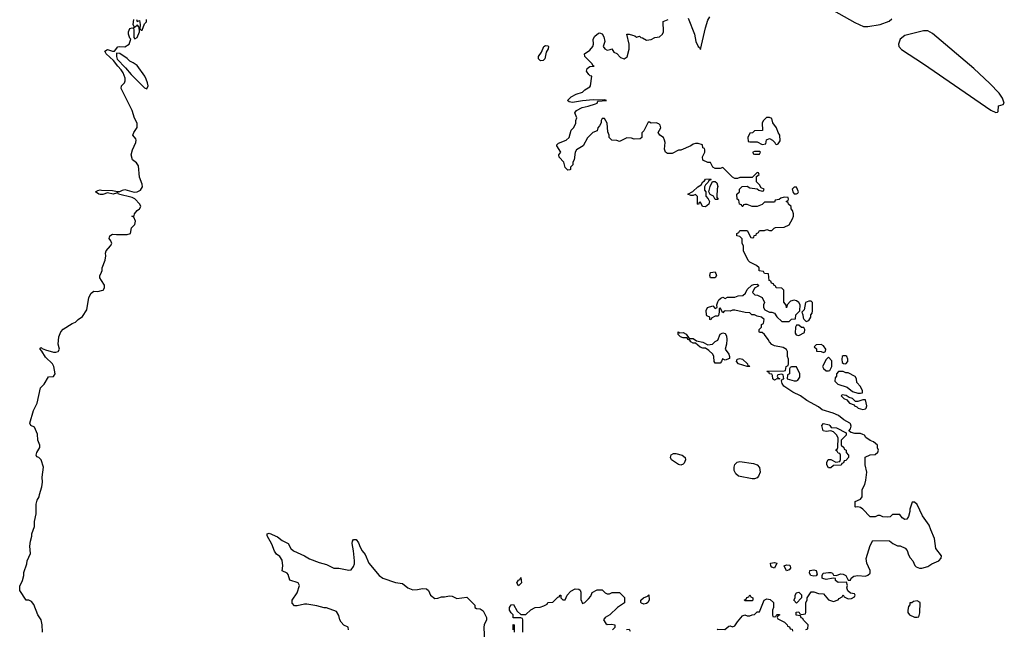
# Model space of a CAD drawing. Header units: inches. Extents: x 2106670 to 2322961, y 36024 to 224899.
# Tile 271 of 281: x 2279335 to 2287339, y 180253 to 185208. Entities that reach past the tile are written whole.
import ezdxf

# ---------------------------------------------------------------- set-up
doc = ezdxf.new("R2010")
doc.units = ezdxf.units.IN
doc.header["$MEASUREMENT"] = 0
doc.layers.add('C2178', color=7, linetype='Continuous')
doc.layers.add('C2188', color=7, linetype='Continuous')

msp = doc.modelspace()

# ---------------------------------------------------------------- linework, layer by layer
at = {"layer": 'C2178', "color": 5, "elevation": 60}
for points in [[(2280000, 183787), (2279990, 183786.5), (2279978, 183790), (2279952.3, 183810), (2279970, 183820.3), (2279990, 183824), (2280000, 183823.6)], [(2280000, 183088.6), (2279986, 183110), (2279987.3, 183127.3), (2280000, 183156.3)], [(2279522, 180230), (2279519, 180290), (2279509.1, 180329.1), (2279482, 180370), (2279450, 180455.3), (2279430, 180479), (2279410, 180489), (2279388.7, 180490), (2279335.3, 180570), (2279336.4, 180603.6), (2279358, 180650), (2279368.7, 180690), (2279370, 180714), (2279394.6, 180785.4), (2279395.3, 180810), (2279422, 180870), (2279418, 180930), (2279422, 180970), (2279435.3, 181010), (2279435.3, 181030), (2279455.3, 181090), (2279455.3, 181130), (2279468.4, 181191.6), (2279468, 181270), (2279478, 181302), (2279494, 181330), (2279495.3, 181350), (2279515.3, 181410), (2279522, 181450), (2279518, 181490), (2279529, 181570), (2279509, 181630), (2279490, 181649), (2279474.6, 181654.6), (2279469.1, 181669.1), (2279474.5, 181690), (2279498, 181730), (2279498.6, 181738.6), (2279499, 181750), (2279482, 181790), (2279480.4, 181840.4), (2279455.3, 181895.3), (2279426, 181910), (2279418, 181930), (2279448.4, 182031.6), (2279478, 182090), (2279504.7, 182215.3), (2279535.5, 182244.5), (2279570, 182304.7), (2279610, 182306.8), (2279622.7, 182330), (2279611.6, 182390), (2279602, 182410), (2279545.1, 182465.1), (2279515.1, 182515.1), (2279501.2, 182530), (2279501.2, 182538.8), (2279510, 182544.7), (2279516.8, 182536.8), (2279544.9, 182524.9), (2279610, 182506.4), (2279630, 182504.9), (2279648, 182510), (2279659, 182530), (2279649, 182570), (2279654, 182630), (2279670, 182672), (2279690, 182692), (2279761.5, 182738.5), (2279790, 182750.8), (2279810, 182770.8), (2279845.2, 182794.8), (2279881.2, 182850), (2279897.2, 182950), (2279915.5, 182984.5), (2279939, 183001), (2279970, 182998.8), (2280000, 183006.4)]]:
    msp.add_lwpolyline(points, dxfattribs=at)
at = {"layer": 'C2188', "color": 5}
for points, elevation in [([(2284770, 185221), (2284820.9, 185090), (2284830.5, 185030), (2284850, 184991), (2284862, 184982), (2284870, 184964.7), (2284910, 185141), (2284930, 185204.7), (2284945.2, 185230)], 40), ([(2285950, 185282.6), (2286124.7, 185184.7), (2286193.6, 185153.6), (2286230, 185152.9), (2286330, 185168.1), (2286403.9, 185196.1), (2286423.9, 185216.1)], 40), ([(2280000, 183823.6), (2280090, 183819.5), (2280130, 183810.3), (2280150, 183812), (2280170, 183823.7), (2280190, 183827.6), (2280266.8, 183806.8), (2280290, 183808.5), (2280316.4, 183823.6), (2280333, 183850), (2280330.7, 183870), (2280308.8, 183928.9), (2280300.5, 184020.5), (2280284.6, 184044.6), (2280253.6, 184070), (2280242, 184110), (2280251.4, 184150), (2280279.5, 184210), (2280282.7, 184230), (2280279.5, 184239.5), (2280255.3, 184270), (2280262, 184290), (2280289.3, 184330.7), (2280290, 184366), (2280268, 184408), (2280250, 184469.5), (2280161.1, 184650), (2280164.2, 184670), (2280186.1, 184693.9), (2280194, 184710), (2280193.2, 184733.2), (2280176.9, 184776.9), (2280160.4, 184800.4), (2280131.8, 184830), (2280097.4, 184877.4), (2280039.5, 184930), (2280026.8, 184953.2), (2280050, 184966), (2280090, 184952), (2280107.3, 184952.7), (2280133.6, 184986.4), (2280149.5, 184990.5), (2280190, 184988), (2280224, 185010), (2280238, 185050), (2280230, 185058), (2280219.3, 185090), (2280219.3, 185110), (2280230, 185136), (2280250, 185142), (2280259.6, 185139.6), (2280263.6, 185123.6), (2280262, 185062), (2280270, 185052), (2280290, 185062), (2280308, 185110), (2280307.3, 185147.3), (2280290, 185166), (2280283.6, 185156.4), (2280262, 185142), (2280266, 185150), (2280259, 185170), (2280263.7, 185210)], 60), ([(2280284.7, 185210), (2280290, 185194), (2280310, 185202), (2280316, 185170), (2280312.7, 185132.7), (2280322, 185122), (2280330, 185122), (2280350, 185174), (2280366, 185190), (2280366, 185210)], 60), ([(2285727.3, 180252.7), (2285742, 180258), (2285746, 180290), (2285707.3, 180327.3), (2285702, 180342), (2285687.3, 180347.3), (2285682, 180362), (2285647.3, 180367.3), (2285647.3, 180392.7), (2285670, 180394), (2285678, 180378), (2285690, 180374), (2285722, 180378), (2285726, 180390), (2285726, 180470), (2285738, 180490), (2285738, 180510), (2285770, 180558), (2285790, 180558), (2285830, 180544.7), (2285870, 180542), (2285910, 180492), (2285950, 180478), (2285988.4, 180491.6), (2285996.4, 180503.6), (2286022, 180518), (2286030, 180534), (2286038, 180518), (2286070, 180502), (2286096.4, 180503.6), (2286122, 180518), (2286126, 180530), (2286122, 180542), (2286088.4, 180548.4), (2286067.3, 180567.3), (2286058, 180590), (2286066, 180610), (2286056.4, 180636.4), (2285990, 180634), (2285968, 180650), (2285966, 180666), (2285948, 180668), (2285890, 180659), (2285865.2, 180665.2), (2285858, 180670), (2285858, 180690), (2285868, 180710), (2285910, 180716.3), (2285930, 180714), (2285942, 180710), (2285952, 180692), (2285971.6, 180691.6), (2286010, 180704), (2286030, 180702), (2286051.3, 180690), (2286070, 180654), (2286090, 180654), (2286094, 180670), (2286115.5, 180684.5), (2286150, 180691), (2286210, 180686), (2286230, 180692), (2286248, 180710), (2286248, 180730), (2286222, 180790), (2286215.3, 180830), (2286250, 180934), (2286270, 180974), (2286407.3, 180972.7), (2286434, 180950), (2286470, 180932), (2286491.6, 180931.6), (2286532.7, 180912.7), (2286550, 180894), (2286559.8, 180859.8), (2286574.4, 180834.4), (2286596, 180810), (2286611.2, 180771.1), (2286622, 180762), (2286650, 180751.3), (2286670, 180751), (2286716.5, 180763.5), (2286750, 180784.7), (2286806, 180810), (2286827.3, 180832.7), (2286828, 180850), (2286784, 180910), (2286772.3, 180990), (2286741, 181061), (2286730, 181099), (2286675.5, 181175.5), (2286630, 181268.7), (2286610, 181288), (2286590, 181286), (2286571.3, 181230), (2286571.3, 181210), (2286562, 181170), (2286547.3, 181147.3), (2286530, 181146), (2286510, 181158), (2286490, 181186), (2286430, 181186), (2286411.6, 181168.4), (2286390, 181166), (2286352.7, 181167.3), (2286330, 181178), (2286310, 181178), (2286290, 181168), (2286250, 181168), (2286190, 181229), (2286170, 181242), (2286150, 181248), (2286130, 181246), (2286126, 181250), (2286127.3, 181292.7), (2286170, 181311.3), (2286184, 181330), (2286184, 181390), (2286205.2, 181430), (2286213.6, 181466.4), (2286221.2, 181530), (2286209.1, 181590.9), (2286208.4, 181651.6), (2286250, 181672), (2286290, 181674), (2286310, 181694), (2286318, 181710), (2286308.4, 181728.4), (2286308, 181750), (2286277.2, 181777.2), (2286249.1, 181789.1), (2286213.2, 181813.2), (2286202, 181830), (2286190, 181837.2), (2286170, 181845.2), (2286124, 181844), (2286093.6, 181853.6), (2286082, 181862), (2286078, 181870), (2286090, 181882), (2286094.8, 181905.2), (2286090, 181922), (2286084, 181930), (2286035.8, 181955.8), (2285992.8, 181990), (2285949, 182010), (2285858, 182038), (2285830, 182062), (2285733.4, 182113.4), (2285682, 182150), (2285620.5, 182180.5), (2285548.1, 182228.1), (2285532.7, 182250), (2285527.3, 182272.7), (2285534.6, 182285.4), (2285546, 182290), (2285542, 182322), (2285530, 182326), (2285498, 182322), (2285494, 182310), (2285498, 182298), (2285512.7, 182292.7), (2285512.7, 182287.3), (2285490, 182288), (2285470, 182278), (2285463.1, 182283.1), (2285458, 182290), (2285456.4, 182316.4), (2285450, 182326), (2285430, 182328.7), (2285426, 182346), (2285414, 182346), (2285408.4, 182351.6), (2285550, 182354), (2285562, 182358), (2285566, 182390), (2285582, 182398), (2285586, 182410), (2285586, 182450), (2285578, 182470), (2285578, 182510), (2285568.4, 182528.4), (2285543.1, 182543.1), (2285470, 182557.2), (2285450, 182569), (2285429.5, 182589.5), (2285421.2, 182610), (2285390, 182648.7), (2285370, 182666), (2285350, 182666), (2285346, 182670), (2285346, 182690), (2285366, 182710), (2285366, 182730), (2285382, 182738), (2285386, 182770), (2285366, 182790), (2285330, 182798), (2285310, 182808), (2285288.4, 182808.4), (2285270, 182826), (2285232.7, 182827.3), (2285150, 182848), (2285130, 182848), (2285110, 182838), (2285070, 182842), (2285061, 182839), (2285050, 182826), (2285030, 182866), (2285022, 182858), (2285022, 182830), (2285015.3, 182804.7), (2285010, 182798), (2284990, 182798), (2284958, 182782), (2284952.7, 182767.3), (2284946, 182770), (2284946, 182790), (2284922, 182802), (2284918, 182810), (2284916.4, 182843.6), (2284926, 182870), (2284970, 182882), (2284990, 182862), (2285006, 182870), (2285002, 182890), (2285010, 182914), (2285018, 182930), (2285034.6, 182945.4), (2285050, 182952), (2285070, 182942), (2285090, 182952), (2285150, 182952), (2285176.4, 182963.6), (2285212.9, 182967.1), (2285234.6, 182985.4), (2285250, 183014), (2285286, 183050), (2285303.1, 183056.9), (2285330, 183058), (2285342, 183050), (2285338, 183042), (2285310, 183026), (2285292, 182990), (2285311.3, 182971.3), (2285334, 182970), (2285372, 182950), (2285391.3, 182910), (2285382, 182890), (2285382, 182870), (2285394, 182850), (2285430, 182831.3), (2285450, 182831.3), (2285470, 182822), (2285490, 182794), (2285530, 182754), (2285590, 182754), (2285610, 182774), (2285642, 182778), (2285646, 182810), (2285678, 182842), (2285679, 182890), (2285669.3, 182909.3), (2285650, 182924), (2285630, 182929), (2285601, 182919), (2285574, 182890), (2285570, 182866), (2285567.3, 182887.3), (2285547.3, 182912.7), (2285546, 183010), (2285530, 183026), (2285486, 183030), (2285482, 183042), (2285467.3, 183047.3), (2285462, 183062), (2285447.3, 183067.3), (2285442, 183082), (2285427.3, 183087.3), (2285422, 183142), (2285390, 183146), (2285382, 183162), (2285347.3, 183167.3), (2285346, 183190), (2285326, 183210), (2285270, 183238), (2285258, 183250), (2285218, 183330), (2285218, 183370), (2285208.7, 183390), (2285207.3, 183427.3), (2285190, 183446), (2285166, 183450), (2285166, 183470), (2285182, 183478), (2285190, 183494), (2285250, 183494), (2285278, 183438), (2285290, 183434), (2285302, 183438), (2285307.3, 183452.7), (2285322, 183458), (2285326, 183470), (2285342, 183478), (2285350, 183494), (2285390, 183494), (2285410, 183502), (2285430, 183494), (2285450, 183494), (2285467.3, 183512.7), (2285480.4, 183519.6), (2285550, 183522), (2285590, 183542), (2285618, 183590), (2285626, 183610), (2285626, 183630), (2285616.4, 183656.4), (2285606, 183670), (2285606, 183690), (2285586, 183710), (2285582, 183722), (2285566, 183730), (2285582, 183738), (2285586, 183750), (2285582, 183762), (2285550, 183766), (2285523.6, 183756.4), (2285510, 183746), (2285478, 183742), (2285470, 183726), (2285390, 183726), (2285370, 183706), (2285331.2, 183688.9), (2285288.8, 183688.9), (2285250, 183706), (2285230, 183706), (2285218, 183702), (2285214, 183690), (2285208.4, 183688.4), (2285202, 183702), (2285186, 183710), (2285182, 183742), (2285168.4, 183748.4), (2285166, 183790), (2285186, 183810), (2285186, 183830), (2285207.3, 183852.7), (2285250, 183854), (2285270, 183842), (2285330, 183834), (2285343.6, 183823.6), (2285370, 183814), (2285382, 183818), (2285386, 183830), (2285362, 183842), (2285350, 183866), (2285326, 183890), (2285326, 183934), (2285346, 183950), (2285342, 183962), (2285330, 183966), (2285290, 183926), (2285190, 183926), (2285170, 183918), (2285150, 183918), (2285128.8, 183928.9), (2285050, 184006), (2285030, 183998), (2284990, 183998), (2284968.7, 184008.7), (2284950, 184046), (2284930, 184048), (2284890, 184066), (2284886.6, 184093.4), (2284906, 184130), (2284906, 184150), (2284902, 184162), (2284890, 184166), (2284886, 184190), (2284850, 184202), (2284830, 184202), (2284810, 184195.3), (2284790, 184182), (2284711.2, 184148.9), (2284690, 184148), (2284639.6, 184120.4), (2284600.4, 184120.4), (2284586, 184130), (2284576.4, 184156.4), (2284582, 184210), (2284578, 184230), (2284568, 184250), (2284538, 184270), (2284526, 184290), (2284548, 184330), (2284542, 184350), (2284530, 184362), (2284510, 184368.7), (2284470, 184366), (2284456.4, 184376.4), (2284445.4, 184374.6), (2284410, 184306), (2284392.7, 184287.3), (2284392, 184250), (2284379.6, 184240.4), (2284330, 184238), (2284310, 184246), (2284270, 184248), (2284210, 184218), (2284190, 184226), (2284148.4, 184228.4), (2284126, 184250), (2284126, 184270), (2284116.4, 184296.4), (2284110, 184366), (2284090, 184406), (2284070, 184406), (2284062, 184390), (2284062, 184370), (2284050, 184346), (2284034, 184330), (2284030, 184306), (2283994, 184290), (2283951.6, 184248.4), (2283916.9, 184183.1), (2283862, 184150), (2283852, 184130), (2283842, 184070), (2283831.3, 184050), (2283831.2, 184028.9), (2283814, 184010), (2283814, 183990), (2283807.3, 183987.3), (2283790, 183986), (2283770, 184006), (2283758, 184050), (2283722, 184090), (2283718, 184110), (2283734, 184130), (2283702, 184182), (2283702, 184190), (2283716.5, 184203.5), (2283778, 184230), (2283802, 184250), (2283818, 184310), (2283838, 184330), (2283856.4, 184363.6), (2283855.3, 184390), (2283864, 184410), (2283848, 184450), (2283861.2, 184470), (2283906.6, 184493.4), (2283956.1, 184503.9), (2284016.1, 184523.9), (2284029, 184530), (2284035.3, 184544.7), (2284106, 184550), (2284090, 184555.3), (2284030, 184553.2), (2283997.5, 184557.5), (2283910, 184549.4), (2283830, 184536), (2283801.5, 184541.5), (2283789.2, 184550), (2283819, 184581), (2283858, 184602), (2283910, 184618), (2283930, 184638), (2283970, 184662), (2283975.3, 184670), (2283986, 184750), (2283972.9, 184752.9), (2283962, 184762), (2283944, 184790), (2283949.3, 184810.7), (2283959.3, 184820.7), (2283970, 184826.8), (2284006, 184830), (2283994.6, 184834.6), (2283989, 184850), (2283928.7, 184910), (2283928, 184930), (2283970, 184961), (2283994, 184990), (2283999, 185010), (2283998, 185050), (2284010, 185074), (2284040.4, 185099.6), (2284050, 185102), (2284070, 185092), (2284084.7, 185070), (2284092, 185030), (2284078, 184990), (2284092, 184970), (2284110, 184961), (2284135.3, 184964.7), (2284150, 184972), (2284165.4, 184945.4), (2284190, 184932), (2284220.7, 184900.7), (2284250, 184890.8), (2284273.4, 184906.6), (2284289.3, 184969.3), (2284289.2, 185010), (2284270, 185091.3), (2284290.9, 185090.9), (2284318, 185082), (2284336, 185076), (2284350, 185064.7), (2284374, 185074), (2284383.6, 185063.6), (2284399.6, 185059.6), (2284430, 185041), (2284470, 185046), (2284498, 185062), (2284535.3, 185070), (2284561.2, 185090), (2284569.3, 185110), (2284567.3, 185192.7), (2284606, 185210)], 40), ([(2280000, 183156.3), (2280006, 183170), (2280006, 183190), (2280030, 183254), (2280034.5, 183290), (2280032, 183310), (2280037, 183330), (2280074, 183370), (2280083.7, 183390), (2280077.2, 183410), (2280064, 183430), (2280069.3, 183450), (2280090, 183466), (2280121.4, 183461.4), (2280210, 183460.9), (2280237, 183470), (2280243.2, 183516.8), (2280270, 183544.7), (2280276, 183570), (2280262, 183602), (2280248, 183610), (2280266, 183614), (2280268, 183630), (2280290, 183658), (2280309.1, 183670.9), (2280319, 183690), (2280312.3, 183710), (2280272, 183752), (2280250, 183764.1), (2280138, 183790), (2280130, 183806), (2280122, 183798), (2280094, 183790), (2280050, 183799.6), (2280012.3, 183787.7), (2280000, 183787)], 60), ([(2280000, 183006.4), (2280014, 183010), (2280025.2, 183030), (2280025.2, 183050), (2280000, 183088.6)], 60), ([(2282008, 180250), (2282006, 180270), (2281970, 180288), (2281948, 180310), (2281938, 180330), (2281930, 180366), (2281910, 180398), (2281830, 180428.7), (2281810, 180429), (2281750, 180445.2), (2281670, 180457.2), (2281650, 180457.2), (2281590, 180444), (2281570, 180445.2), (2281550, 180465.2), (2281549.5, 180490), (2281590.9, 180549.1), (2281609.2, 180610), (2281599, 180630), (2281532.3, 180652.3), (2281518.7, 180698.7), (2281509.5, 180709.5), (2281469.6, 180729.6), (2281473.3, 180770), (2281470, 180814), (2281450, 180846), (2281424.1, 180864.1), (2281407.2, 180887.2), (2281385.1, 180945.1), (2281347.3, 181012.7), (2281346, 181030), (2281364.7, 181035.3), (2281430, 181006), (2281470, 180974.9), (2281518.8, 180950), (2281539.1, 180910), (2281562, 180890), (2281650.4, 180850.4), (2281690, 180826.8), (2281770, 180796), (2281830, 180781), (2281890, 180750.8), (2281930, 180750.8), (2282010, 180734.8), (2282030, 180736), (2282050, 180764.7), (2282055.8, 180784.2), (2282058, 180810), (2282049.5, 180890), (2282037.6, 180950), (2282040.7, 180970), (2282050, 180984), (2282070, 180982), (2282090, 180957.3), (2282102, 180922), (2282119.3, 180890), (2282142.5, 180862.5), (2282174.9, 180790), (2282257.3, 180690), (2282288.6, 180668.6), (2282390, 180634.8), (2282446.4, 180626.4), (2282490.7, 180590.7), (2282530, 180574.8), (2282570, 180576), (2282610, 180586), (2282642, 180582), (2282658, 180570), (2282676, 180530), (2282710, 180504), (2282733.6, 180506.4), (2282763.1, 180516.9), (2282790, 180516), (2282830, 180524.7), (2282850, 180522), (2282890, 180504.7), (2282970, 180514), (2283034, 180450), (2283034, 180430), (2283050, 180422), (2283079.6, 180419.6), (2283103.6, 180403.6), (2283130.8, 180350), (2283131, 180330), (2283111, 180290), (2283107.3, 180270), (2283113, 180150)], 40), ([(2283426, 180230), (2283426, 180330), (2283422, 180342), (2283410, 180346), (2283347.3, 180347.3), (2283346, 180370), (2283330, 180386), (2283318, 180410), (2283318, 180430), (2283330, 180452), (2283350, 180454), (2283379.6, 180399.6), (2283410, 180374), (2283450, 180374), (2283490, 180412), (2283526, 180430), (2283567.3, 180432.7), (2283596.4, 180443.6), (2283622, 180458), (2283628.4, 180471.6), (2283670, 180474), (2283710, 180514), (2283722, 180518), (2283728.4, 180531.6), (2283734, 180530), (2283734, 180510), (2283750, 180494), (2283770, 180494), (2283786, 180530), (2283816.4, 180563.6), (2283850, 180582), (2283879.6, 180579.6), (2283891.6, 180571.6), (2283896, 180556), (2283896, 180496), (2283910, 180462), (2283930, 180472), (2283959.1, 180500.9), (2283977, 180523), (2283990, 180552), (2284030, 180574), (2284070, 180574), (2284094, 180550), (2284110, 180542), (2284130, 180542), (2284151.6, 180551.6), (2284210, 180552), (2284251.2, 180511.1), (2284251.2, 180468.9), (2284194, 180430), (2284134, 180370), (2284094, 180350), (2284082, 180330), (2284099.6, 180299.6), (2284110, 180292), (2284150, 180294), (2284174, 180290), (2284172.7, 180267.3), (2284154, 180250)], 40), ([(2285006, 180250), (2285010, 180254), (2285067.3, 180252.7), (2285100.4, 180279.6), (2285110, 180282), (2285130, 180274), (2285150, 180282), (2285170, 180314), (2285210, 180362), (2285230, 180371.3), (2285250, 180362), (2285270, 180362), (2285290, 180372), (2285310, 180374), (2285330, 180394), (2285350, 180394), (2285386, 180490), (2285410, 180502), (2285435.3, 180495.3), (2285462, 180470), (2285462, 180430), (2285454, 180410), (2285454, 180370), (2285458, 180358), (2285470, 180354), (2285482, 180358), (2285490, 180374), (2285512.7, 180372.7), (2285512.7, 180367.3), (2285498, 180362), (2285494, 180350), (2285498, 180338), (2285551.3, 180311.3), (2285574, 180290), (2285578, 180278), (2285592.7, 180272.7), (2285598, 180258), (2285614, 180254), (2285618, 180238)], 40), ([(2283346, 180250), (2283347.3, 180292.7), (2283354, 180290), (2283354, 180230)], 40), ([(2284267.3, 180252.7), (2284290, 180254), (2284298, 180238)], 40)]:
    msp.add_lwpolyline(points, dxfattribs=dict(at, elevation=elevation))
for points, elevation in [([(2286682.1, 185117.9), (2286530, 185078.2), (2286493.5, 185050), (2286478.2, 185010), (2286483.3, 184990), (2286504.5, 184964.5), (2286683.9, 184850), (2287230, 184471.4), (2287270, 184454.9), (2287284.7, 184455.3), (2287290, 184462), (2287292.7, 184507.3), (2287330, 184519.1), (2287339.5, 184530), (2287325.1, 184570), (2287297.4, 184610), (2287221.6, 184690), (2287091.5, 184811.5), (2286755.6, 185095.6), (2286717.1, 185117.1)], 40), ([(2283570, 184872.3), (2283552.3, 184890), (2283554, 184910), (2283576.6, 184943.4), (2283597, 184990), (2283610, 184998.7), (2283630, 184994.9), (2283634.4, 184990), (2283630.4, 184970), (2283615.6, 184944.4), (2283603, 184890), (2283590, 184875.1)], 40), ([(2280123.6, 184936.4), (2280121, 184910), (2280127.5, 184887.5), (2280196.2, 184816.2), (2280241.6, 184761.6), (2280350, 184655.5), (2280370, 184647.3), (2280379.5, 184670), (2280375.6, 184695.6), (2280363.9, 184723.9), (2280352.3, 184750), (2280290, 184834.5), (2280258.3, 184858.3), (2280231.4, 184871.4), (2280210, 184892.3), (2280150, 184934)], 60), ([(2285430, 184414), (2285407.1, 184412.9), (2285382, 184390), (2285372, 184370), (2285372.7, 184307.3), (2285310, 184306), (2285292.7, 184287.3), (2285270, 184286), (2285254, 184250), (2285258, 184218), (2285270, 184214), (2285330, 184214), (2285370, 184194), (2285402, 184198), (2285407.3, 184232.7), (2285430, 184242), (2285454, 184230), (2285474, 184210), (2285478, 184198), (2285490, 184194), (2285502, 184198), (2285516.4, 184223.6), (2285514, 184270), (2285502, 184290), (2285488.8, 184328.9), (2285458, 184370), (2285450, 184406)], 40), ([(2285350, 184138), (2285310, 184138), (2285294, 184130), (2285298, 184118), (2285310, 184114), (2285350, 184114), (2285358, 184130)], 40), ([(2284910, 183688), (2284886, 183690), (2284870, 183726), (2284858, 183722), (2284852.7, 183707.3), (2284846, 183710), (2284846, 183770), (2284830, 183786), (2284810, 183778), (2284790, 183778), (2284766, 183790), (2284808.8, 183811.1), (2284848.7, 183850), (2284874.6, 183865.4), (2284889.4, 183890.6), (2284902, 183898), (2284910, 183912), (2284950, 183914), (2284954, 183906), (2284938, 183902), (2284932.7, 183887.3), (2284910, 183866), (2284902, 183850), (2284903.6, 183823.6), (2284914, 183810), (2284912.7, 183772.7), (2284932.7, 183752.7), (2284942, 183730), (2284938, 183710)], 40), ([(2284990, 183746), (2284974.6, 183774.6), (2284948, 183788), (2284938, 183810), (2284948, 183852), (2284966, 183894), (2284990, 183894), (2285002, 183882), (2285011.6, 183851.6), (2285006, 183834), (2285002, 183770), (2285002, 183762), (2285014, 183750), (2285010, 183746)], 40), ([(2285650, 183846), (2285630, 183846), (2285614, 183830), (2285623.6, 183803.6), (2285630, 183794), (2285650, 183794), (2285662, 183798), (2285666, 183810)], 40), ([(2284950, 183108.7), (2284945.2, 183130), (2284950, 183152), (2284990, 183158), (2285001, 183130), (2284990, 183108.7)], 40), ([(2285750, 182921.2), (2285722, 182910), (2285711.3, 182848.7), (2285694, 182830), (2285702, 182810), (2285703.6, 182783.6), (2285710, 182774), (2285730, 182754), (2285750, 182762), (2285768, 182790), (2285768, 182810), (2285776.4, 182823.6), (2285779, 182841), (2285779, 182910), (2285770, 182919)], 40), ([(2284702, 182662), (2284730, 182666), (2284753.2, 182653.2), (2284778, 182618), (2284810, 182617.3), (2284838, 182598), (2284890, 182586), (2284930, 182564.7), (2284966, 182570), (2284990, 182592), (2285010, 182602), (2285030, 182652), (2285050, 182662), (2285070, 182658), (2285079.8, 182639.8), (2285084.9, 182610), (2285082, 182570), (2285070.8, 182530), (2285100.7, 182490), (2285106.8, 182470), (2285104.7, 182455.3), (2285070, 182442), (2285047.9, 182452.1), (2285041, 182430), (2285030, 182415.3), (2284990, 182415.3), (2284981.2, 182430), (2284979, 182470), (2284969, 182490), (2284938.6, 182518.6), (2284910, 182538), (2284890, 182539), (2284866.8, 182546.8), (2284830, 182578), (2284810, 182579), (2284790, 182589.2), (2284783.1, 182603.1), (2284768, 182610), (2284762, 182622), (2284730, 182621.2), (2284708, 182630), (2284688.7, 182650), (2284688, 182670)], 40), ([(2285670, 182726), (2285650, 182726), (2285642, 182710), (2285639.6, 182659.6), (2285646.4, 182646.4), (2285670, 182642), (2285715.3, 182664.7), (2285718, 182690), (2285710, 182706), (2285690, 182706)], 40), ([(2285850, 182568), (2285810, 182566), (2285794, 182550), (2285812, 182532), (2285814, 182514), (2285851.3, 182511.3), (2285870, 182502), (2285886, 182510), (2285888, 182530), (2285870, 182558)], 40), ([(2285254, 182394), (2285266, 182394), (2285270, 182388), (2285250, 182388), (2285179, 182410), (2285161.2, 182430), (2285169, 182450), (2285190, 182454.9), (2285211, 182450), (2285252, 182410)], 40), ([(2285910, 182466), (2285890, 182446), (2285862, 182390), (2285870, 182374), (2285890, 182354), (2285910, 182354), (2285922, 182358), (2285938, 182390), (2285936.4, 182436.4)], 40), ([(2286050, 182477.2), (2286030, 182475.3), (2286022, 182470), (2286018, 182450), (2286022, 182422), (2286032.7, 182412.7), (2286050, 182412), (2286068, 182430), (2286068, 182450), (2286059, 182470)], 40), ([(2285650, 182386), (2285610, 182386), (2285598, 182382), (2285594, 182370), (2285594, 182330), (2285578, 182322), (2285574, 182290), (2285630, 182272), (2285650, 182274), (2285662, 182278), (2285676.4, 182303.6), (2285678, 182330)], 40), ([(2286030, 182348), (2285992.7, 182347.3), (2285974, 182330), (2285974, 182310), (2285963.6, 182296.4), (2285962, 182270), (2285986, 182246), (2286062, 182222), (2286106, 182186), (2286150, 182172), (2286170, 182172), (2286186, 182174), (2286187.3, 182192.7), (2286170, 182228), (2286140.4, 182260.4), (2286138, 182290), (2286128.4, 182308.4), (2286070, 182338), (2286050, 182338)], 40), ([(2286022, 182158), (2286014, 182150), (2286034, 182130), (2286058, 182118), (2286082, 182090), (2286118, 182078), (2286122, 182070), (2286141, 182061), (2286152, 182050), (2286190, 182038.8), (2286210, 182046), (2286215.3, 182050), (2286221.2, 182070), (2286210, 182118), (2286190, 182119), (2286150, 182106), (2286130, 182106), (2286106, 182130), (2286078, 182138), (2286054.6, 182154.6)], 40), ([(2285910, 181566), (2285898, 181590), (2285898, 181610), (2285907.3, 181632.7), (2285930, 181634), (2285970, 181612), (2286002, 181618), (2286007.3, 181632.7), (2286007.3, 181667.3), (2286002, 181682), (2285990, 181686), (2285982, 181702), (2285966, 181710), (2285982, 181718), (2285986, 181730), (2285988, 181810), (2285974.6, 181834.6), (2285950, 181858), (2285930, 181866), (2285890, 181862), (2285866.6, 181866.6), (2285855.3, 181910), (2285870, 181924.7), (2285914.4, 181914.4), (2285922, 181910), (2285932.7, 181892.7), (2285974, 181890), (2286054, 181850), (2286054, 181830), (2286014, 181790), (2286014, 181750), (2286034, 181730), (2286038, 181718), (2286054, 181710), (2286054, 181690), (2286074, 181670), (2286074, 181650), (2286050, 181626), (2286038, 181622), (2286032.7, 181607.3), (2286018, 181602), (2286012.7, 181587.3), (2285950, 181586), (2285930, 181566)], 40), ([(2284710, 181588.7), (2284690, 181594), (2284635.3, 181630), (2284625.2, 181650), (2284630, 181671), (2284650, 181681), (2284670, 181682.8), (2284722, 181670), (2284746, 181650), (2284746.8, 181630), (2284735.9, 181604.1), (2284730, 181595.3)], 40), ([(2285310, 181476), (2285290, 181476.8), (2285179, 181499), (2285156.5, 181516.5), (2285144.1, 181544.1), (2285142.7, 181570), (2285148.5, 181591.5), (2285167.5, 181612.5), (2285190, 181617.3), (2285301.6, 181601.6), (2285330.3, 181590.3), (2285349.2, 181569.2), (2285353.6, 181530), (2285342.4, 181497.6), (2285330, 181484.2)], 40), ([(2285470, 180749.2), (2285450, 180758), (2285442, 180770), (2285438, 180790), (2285470, 180797.3), (2285491.3, 180790)], 40), ([(2285570, 180729.3), (2285548.7, 180770), (2285570, 180777.3), (2285593.4, 180773.4), (2285598, 180770), (2285602, 180750), (2285590, 180738)], 40), ([(2285790, 180686), (2285768, 180690), (2285755.3, 180710), (2285758, 180730), (2285790, 180737.3), (2285811.3, 180730), (2285818, 180702), (2285810, 180689)], 40), ([(2283390, 180606), (2283378, 180630), (2283390, 180654), (2283402, 180658), (2283410, 180674), (2283414, 180630)], 40), ([(2284410, 180458), (2284390, 180466), (2284386, 180470), (2284386, 180490), (2284406, 180510), (2284438, 180522), (2284450, 180534), (2284451.3, 180490), (2284442, 180470), (2284430, 180462)], 40), ([(2285230, 180486), (2285228, 180492), (2285242, 180498), (2285247.3, 180512.7), (2285262, 180518), (2285270, 180534), (2285278, 180518), (2285294, 180510), (2285294, 180490), (2285290, 180486)], 40), ([(2285650, 180466), (2285628, 180490), (2285638, 180510), (2285638, 180530), (2285649, 180551), (2285670, 180554), (2285690, 180534), (2285692, 180508)], 40), ([(2286630, 180485.2), (2286601, 180479), (2286587.3, 180467.3), (2286572.7, 180467.3), (2286572.7, 180452.7), (2286561, 180439), (2286554.8, 180410), (2286554.8, 180390), (2286570, 180371), (2286610, 180351), (2286630, 180352), (2286646, 180354), (2286653.6, 180386.4), (2286654.5, 180470)], 40)]:
    msp.add_lwpolyline(points, close=True, dxfattribs=dict(at, elevation=elevation))

doc.saveas('drawing.dxf')
